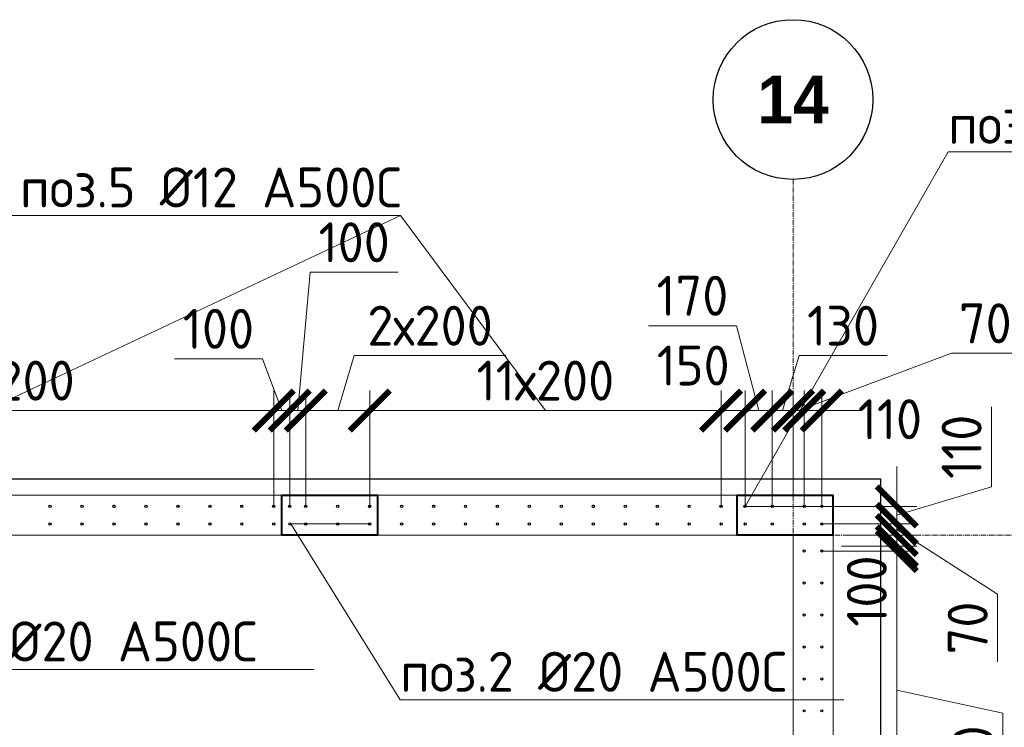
# Model space of a CAD drawing. Header units: millimetres. Extents: x -56135 to 1694203, y -446411 to -23139.
# Tile 307 of 311: x 1002718 to 1008880, y -62673 to -58243. Entities that reach past the tile are written whole.
import ezdxf
from ezdxf import colors
from ezdxf.entities.mleader import LeaderData, LeaderLine
from ezdxf.math import Vec2, Vec3

# ---------------------------------------------------------------- set-up
doc = ezdxf.new("R2010")
doc.units = ezdxf.units.MM
for name, pattern in [('01 Штриховая _4 мм_', [6, 3.5, -2.5]), ('______5', [1100, 800, -100, 100, -100]), ('HIDDEN2', [4.7625, 3.175, -1.5875]), ('осевая', [50.8, 31.75, -6.35, 6.35, -6.35])]:
    doc.linetypes.add(name, pattern=pattern)
for name, color, linetype, lineweight in [('0 Фундамент', 5, 'Continuous', 30), ('1 Стены', 3, 'Continuous', 30), ('Оси', 40, '______5', 18), ('подоснова', 151, 'Continuous', 5), ('РАЗМЕРЫ', 1, 'Continuous', 9), ('СТЕНЫ', 3, 'Continuous', 30)]:
    doc.layers.add(name, color=color, linetype=linetype, lineweight=lineweight)
doc.styles.add('Century Gothic', font='GOTHIC.TTF')
doc.styles.add('GOST-2.304_Type-B', font='GOST_Common.ttf')
doc.dimstyles.new('СПДС', dxfattribs={"dimscale": 100, "dimtxt": 2.5, "dimasz": 2.5, "dimexe": 1.25, "dimexo": 0, "dimtad": 1, "dimdec": 0, "dimtxsty": 'GOST-2.304_Type-B', "dimblk": 'ARCHTICK', "dimcen": 2.5, "dimdle": 2, "dimadec": 0, "dimazin": 2, "dimtfac": 0.75, "dimtdec": 0, "dimtmove": 1, "dimatfit": 3, "dimfxl": 1, "dimtolj": 1, "dimarcsym": 1})

# ---------------------------------------------------------------- blocks, each defined once
blk = doc.blocks.new('NSY101')
at = {"color": 0, "linetype": 'ByBlock', "lineweight": -2}
blk.add_circle((0, 0), 50, dxfattribs=at)
blk = doc.blocks.new('оси 2.2-2.3')
at = {"layer": 'Оси', "color": 16, "linetype": 'осевая', "lineweight": 0, "transparency": 33554687}
for p, q in [((521254.5, -104267.9), (521254.9, -134893.5)), ((468076.3, -106495.4), (524372.9, -106495.4))]:
    blk.add_line(p, q, dxfattribs=at)
at = {"layer": 'Оси', "color": 16, "linetype": 'Continuous', "lineweight": 25, "transparency": 33554687, "xscale": 9.999999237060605, "yscale": 9.999999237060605, "zscale": 9.999999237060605}
blk.add_blockref('NSY101', (521254.4, -103767.9), dxfattribs=at)
at = {"layer": 'Оси', "color": 16, "linetype": 'Continuous', "lineweight": 25, "transparency": 33554687, "insert": (521254.4, -103767.9), "char_height": 300, "width": 620, "attachment_point": 5, "style": 'Century Gothic'}
blk.add_mtext('\\A1;{\\fCentury Gothic|i0|b1;\\H300.000000;\\W1.000000;\\C16;14}\\P', dxfattribs=at)
blk = doc.blocks.new('_ArchTick')
at = {"color": 0, "linetype": 'ByBlock', "const_width": 0.15}
blk.add_lwpolyline([(-0.5, -0.5), (0.5, 0.5)], dxfattribs=at)
blk = doc.blocks.new('*D1766')
at = {"layer": 'DEFPOINTS', "color": 0, "transparency": 16777216}
for p in [(1007628.1, -60690.2), (1007557.8, -60781.6), (1007628.1, -61289.6, -720)]:
    blk.add_point(p, dxfattribs=at)
at = {"layer": 'РАЗМЕРЫ', "color": 0, "lineweight": -2, "transparency": 16777216}
for p, q in [((1007593, -60690.2), (1008549.5, -60331.2)), ((1008549.5, -60331.2), (1008973.4, -60331.2)), ((1007557.8, -60781.6), (1007557.8, -60565.2)), ((1007628.1, -61289.6), (1007628.1, -60565.2)), ((1007557.8, -60690.2), (1007307.8, -60690.2)), ((1007557.8, -60690.2), (1007628.1, -60690.2)), ((1007557.8, -60690.2), (1007628.1, -60690.2)), ((1007628.1, -60690.2), (1007878.1, -60690.2))]:
    blk.add_line(p, q, dxfattribs=at)
at = {"layer": 'РАЗМЕРЫ', "color": 0, "lineweight": -2, "transparency": 16777216, "xscale": 250, "yscale": 250, "zscale": 250}
blk.add_blockref('_ArchTick', (1007557.8, -60690.2), dxfattribs=at)
at = {"layer": 'РАЗМЕРЫ', "color": 0, "lineweight": -2, "transparency": 16777216, "xscale": 250, "yscale": 250, "zscale": 250, "rotation": 180}
blk.add_blockref('_ArchTick', (1007628.1, -60690.2), dxfattribs=at)
at = {"layer": 'РАЗМЕРЫ', "color": 0, "transparency": 16777216, "insert": (1008761.5, -60143.7), "char_height": 250, "attachment_point": 5, "style": 'GOST-2.304_Type-B'}
blk.add_mtext('\\A1;70', dxfattribs=at)
blk = doc.blocks.new('стены тп')
at = {"layer": '1 Стены', "color": 252, "linetype": 'HIDDEN2', "lineweight": 0, "true_color": 0x939598}
for p, q in [((909390.6, -187275.6), (862265.6, -187275.6)), ((909640.6, -187275.6), (909390.6, -187275.6)), ((909640.6, -198725.6), (909640.6, -187275.6)), ((899390.6, -187525.6), (904964.2, -187525.6)), ((904964.2, -187525.6), (909390.6, -187525.6)), ((909390.6, -187525.6), (909390.6, -197425.6))]:
    blk.add_line(p, q, dxfattribs=at)
blk = doc.blocks.new('*D1943')
at = {"layer": 'DEFPOINTS', "color": 0, "transparency": 16777216}
for p in [(1007427.8, -60689.9), (1007558.2, -61220), (1007427.8, -61289.9, -720)]:
    blk.add_point(p, dxfattribs=at)
at = {"layer": 'РАЗМЕРЫ', "color": 0, "lineweight": -2, "transparency": 16777216}
for p, q in [((1007493, -60689.9), (1007596.1, -60346.1)), ((1007596.1, -60346.1), (1008146.1, -60346.1)), ((1007427.8, -61289.9), (1007427.8, -60564.9)), ((1007558.2, -61220), (1007558.2, -60564.9)), ((1007758.2, -60689.9), (1007227.8, -60689.9))]:
    blk.add_line(p, q, dxfattribs=at)
at = {"layer": 'РАЗМЕРЫ', "color": 0, "lineweight": -2, "transparency": 16777216, "xscale": 250, "yscale": 250, "zscale": 250, "rotation": 180}
blk.add_blockref('_ArchTick', (1007427.8, -60689.9), dxfattribs=at)
at = {"layer": 'РАЗМЕРЫ', "color": 0, "lineweight": -2, "transparency": 16777216, "xscale": 250, "yscale": 250, "zscale": 250}
blk.add_blockref('_ArchTick', (1007558.2, -60689.9), dxfattribs=at)
at = {"layer": 'РАЗМЕРЫ', "color": 0, "transparency": 16777216, "insert": (1007871.1, -60158.6), "char_height": 250, "attachment_point": 5, "style": 'GOST-2.304_Type-B'}
blk.add_mtext('\\A1;130', dxfattribs=at)
blk = doc.blocks.new('*D1949')
at = {"layer": 'DEFPOINTS', "color": 0, "transparency": 16777216}
for p in [(1007738.4, -61400, -720), (1008207.1, -61400), (1007906, -61470)]:
    blk.add_point(p, dxfattribs=at)
at = {"layer": 'РАЗМЕРЫ', "color": 0, "lineweight": -2, "transparency": 16777216}
for p, q in [((1008207.1, -61400), (1008207.1, -61150)), ((1007738.4, -61400), (1008332.1, -61400)), ((1008207.1, -61470), (1008207.1, -61400)), ((1008207.1, -61470), (1008207.1, -61400)), ((1008207.1, -61435), (1008838.7, -61839)), ((1007906, -61470), (1008332.1, -61470)), ((1008207.1, -61470), (1008207.1, -61720)), ((1008838.7, -61839), (1008838.7, -62262.8))]:
    blk.add_line(p, q, dxfattribs=at)
at = {"layer": 'РАЗМЕРЫ', "color": 0, "lineweight": -2, "transparency": 16777216, "xscale": 250, "yscale": 250, "zscale": 250}
for p, rotation in [((1008207.1, -61400), 270), ((1008207.1, -61470), 90)]:
    blk.add_blockref('_ArchTick', p, dxfattribs=dict(at, rotation=rotation))
at = {"layer": 'РАЗМЕРЫ', "color": 0, "transparency": 16777216, "insert": (1008651.2, -62050.9), "char_height": 250, "attachment_point": 5, "rotation": 90, "style": 'GOST-2.304_Type-B'}
blk.add_mtext('\\A1;70', dxfattribs=at)
blk = doc.blocks.new('*D1950')
at = {"layer": 'DEFPOINTS', "color": 0, "transparency": 16777216}
for p in [(1007738.2, -61289.9, -720), (1008207.1, -61289.9), (1007886.1, -61400)]:
    blk.add_point(p, dxfattribs=at)
at = {"layer": 'РАЗМЕРЫ', "color": 0, "lineweight": -2, "transparency": 16777216}
for p, q in [((1008800.8, -61166.8), (1008800.8, -60666.8)), ((1008207.1, -61289.9), (1008207.1, -61039.9)), ((1008207.1, -61344.9), (1008800.8, -61166.8)), ((1007738.2, -61289.9), (1008332.1, -61289.9)), ((1008207.1, -61400), (1008207.1, -61289.9)), ((1008207.1, -61400), (1008207.1, -61289.9)), ((1007886.1, -61400), (1008332.1, -61400)), ((1008207.1, -61400), (1008207.1, -61650))]:
    blk.add_line(p, q, dxfattribs=at)
at = {"layer": 'РАЗМЕРЫ', "color": 0, "lineweight": -2, "transparency": 16777216, "xscale": 250, "yscale": 250, "zscale": 250}
for p, rotation in [((1008207.1, -61289.9), 270), ((1008207.1, -61400), 90)]:
    blk.add_blockref('_ArchTick', p, dxfattribs=dict(at, rotation=rotation))
at = {"layer": 'РАЗМЕРЫ', "color": 0, "transparency": 16777216, "insert": (1008613.3, -60916.8), "char_height": 250, "attachment_point": 5, "rotation": 90, "style": 'GOST-2.304_Type-B'}
blk.add_mtext('\\A1;110', dxfattribs=at)
blk = doc.blocks.new('*D1951')
at = {"layer": 'DEFPOINTS', "color": 0, "transparency": 16777216}
for p in [(1007906, -61470), (1007738.2, -61569.9, -720), (1008207.1, -61569.9)]:
    blk.add_point(p, dxfattribs=at)
at = {"layer": 'РАЗМЕРЫ', "color": 0, "lineweight": -2, "transparency": 16777216}
for p, q in [((1008207.1, -61470), (1008207.1, -61220)), ((1007906, -61470), (1008332.1, -61470)), ((1008207.1, -61470), (1008207.1, -61569.9)), ((1007738.2, -61569.9), (1008332.1, -61569.9)), ((1008207.1, -61569.9), (1008207.1, -61819.9))]:
    blk.add_line(p, q, dxfattribs=at)
at = {"layer": 'РАЗМЕРЫ', "color": 0, "lineweight": -2, "transparency": 16777216, "xscale": 250, "yscale": 250, "zscale": 250}
for p, rotation in [((1008207.1, -61470), 270), ((1008207.1, -61569.9), 90)]:
    blk.add_blockref('_ArchTick', p, dxfattribs=dict(at, rotation=rotation))
at = {"layer": 'РАЗМЕРЫ', "color": 0, "transparency": 16777216, "insert": (1008019.6, -61819.9), "char_height": 250, "attachment_point": 5, "rotation": 90, "style": 'GOST-2.304_Type-B'}
blk.add_mtext('\\A1;100', dxfattribs=at)
blk = doc.blocks.new('*D1971')
at = {"layer": 'DEFPOINTS', "color": 0, "transparency": 16777216}
for p in [(1007258.1, -60689.9), (1007258.1, -61289.6, -720), (1007427.8, -61289.9, -720)]:
    blk.add_point(p, dxfattribs=at)
at = {"layer": 'РАЗМЕРЫ', "color": 0, "lineweight": -2, "transparency": 16777216}
for p, q in [((1007203.1, -60158.6), (1006653.1, -60158.6)), ((1007342.9, -60689.9), (1007203.1, -60158.6)), ((1007258.1, -61289.6), (1007258.1, -60564.9)), ((1007427.8, -61289.9), (1007427.8, -60564.9)), ((1007627.8, -60689.9), (1007058.1, -60689.9))]:
    blk.add_line(p, q, dxfattribs=at)
at = {"layer": 'РАЗМЕРЫ', "color": 0, "lineweight": -2, "transparency": 16777216, "xscale": 250, "yscale": 250, "zscale": 250, "rotation": 180}
blk.add_blockref('_ArchTick', (1007258.1, -60689.9), dxfattribs=at)
at = {"layer": 'РАЗМЕРЫ', "color": 0, "lineweight": -2, "transparency": 16777216, "xscale": 250, "yscale": 250, "zscale": 250}
blk.add_blockref('_ArchTick', (1007427.8, -60689.9), dxfattribs=at)
at = {"layer": 'РАЗМЕРЫ', "color": 0, "transparency": 16777216, "insert": (1006928.1, -59971.1), "char_height": 250, "attachment_point": 5, "style": 'GOST-2.304_Type-B'}
blk.add_mtext('\\A1;170', dxfattribs=at)
blk = doc.blocks.new('*D1972')
at = {"layer": 'DEFPOINTS', "color": 0, "transparency": 16777216}
for p in [(1007108.1, -60689.9), (1007108.1, -61289.6, -720), (1007258.1, -61289.6, -720)]:
    blk.add_point(p, dxfattribs=at)
at = {"layer": 'РАЗМЕРЫ', "color": 0, "lineweight": -2, "transparency": 16777216}
for p, q in [((1007108.1, -61289.6), (1007108.1, -60564.9)), ((1007258.1, -61289.6), (1007258.1, -60564.9)), ((1007458.1, -60689.9), (1006908.1, -60689.9))]:
    blk.add_line(p, q, dxfattribs=at)
at = {"layer": 'РАЗМЕРЫ', "color": 0, "lineweight": -2, "transparency": 16777216, "xscale": 250, "yscale": 250, "zscale": 250, "rotation": 180}
blk.add_blockref('_ArchTick', (1007108.1, -60689.9), dxfattribs=at)
at = {"layer": 'РАЗМЕРЫ', "color": 0, "lineweight": -2, "transparency": 16777216, "xscale": 250, "yscale": 250, "zscale": 250}
blk.add_blockref('_ArchTick', (1007258.1, -60689.9), dxfattribs=at)
at = {"layer": 'РАЗМЕРЫ', "color": 0, "transparency": 16777216, "insert": (1006933.1, -60408), "char_height": 250, "attachment_point": 5, "style": 'GOST-2.304_Type-B'}
blk.add_mtext('\\A1;150', dxfattribs=at)
blk = doc.blocks.new('*D1973')
at = {"layer": 'DEFPOINTS', "color": 0, "transparency": 16777216}
for p in [(1004908.3, -60689.9), (1004908.3, -61289.6), (1007108.1, -61289.6, -720)]:
    blk.add_point(p, dxfattribs=at)
at = {"layer": 'РАЗМЕРЫ', "color": 0, "lineweight": -2, "transparency": 16777216}
for p, q in [((1004908.3, -61289.6), (1004908.3, -60564.9)), ((1007108.1, -61289.6), (1007108.1, -60564.9)), ((1007308.1, -60689.9), (1004708.3, -60689.9))]:
    blk.add_line(p, q, dxfattribs=at)
at = {"layer": 'РАЗМЕРЫ', "color": 0, "lineweight": -2, "transparency": 16777216, "xscale": 250, "yscale": 250, "zscale": 250, "rotation": 180}
blk.add_blockref('_ArchTick', (1004908.3, -60689.9), dxfattribs=at)
at = {"layer": 'РАЗМЕРЫ', "color": 0, "lineweight": -2, "transparency": 16777216, "xscale": 250, "yscale": 250, "zscale": 250}
blk.add_blockref('_ArchTick', (1007108.1, -60689.9), dxfattribs=at)
at = {"layer": 'РАЗМЕРЫ', "color": 0, "transparency": 16777216, "insert": (1006008.2, -60502.4), "char_height": 250, "attachment_point": 5, "style": 'GOST-2.304_Type-B'}
blk.add_mtext('\\A1;11х200', dxfattribs=at)
blk = doc.blocks.new('*D1974')
at = {"layer": 'DEFPOINTS', "color": 0, "transparency": 16777216}
for p in [(1004508.3, -60689.9), (1004508.3, -61289.6), (1004908.3, -61289.6)]:
    blk.add_point(p, dxfattribs=at)
at = {"layer": 'РАЗМЕРЫ', "color": 0, "lineweight": -2, "transparency": 16777216}
for p, q in [((1004708.3, -60689.9), (1004811.4, -60346.1)), ((1004811.4, -60346.1), (1005761.4, -60346.1)), ((1004508.3, -61289.6), (1004508.3, -60564.9)), ((1004908.3, -61289.6), (1004908.3, -60564.9)), ((1005108.3, -60689.9), (1004308.3, -60689.9))]:
    blk.add_line(p, q, dxfattribs=at)
at = {"layer": 'РАЗМЕРЫ', "color": 0, "lineweight": -2, "transparency": 16777216, "xscale": 250, "yscale": 250, "zscale": 250, "rotation": 180}
blk.add_blockref('_ArchTick', (1004508.3, -60689.9), dxfattribs=at)
at = {"layer": 'РАЗМЕРЫ', "color": 0, "lineweight": -2, "transparency": 16777216, "xscale": 250, "yscale": 250, "zscale": 250}
blk.add_blockref('_ArchTick', (1004908.3, -60689.9), dxfattribs=at)
at = {"layer": 'РАЗМЕРЫ', "color": 0, "transparency": 16777216, "insert": (1005286.4, -60158.6), "char_height": 250, "attachment_point": 5, "style": 'GOST-2.304_Type-B'}
blk.add_mtext('\\A1;2х200', dxfattribs=at)
blk = doc.blocks.new('*D1975')
at = {"layer": 'DEFPOINTS', "color": 0, "transparency": 16777216}
for p in [(1004408.3, -60689.9), (1004408.3, -61289.6), (1004508.3, -61289.6)]:
    blk.add_point(p, dxfattribs=at)
at = {"layer": 'РАЗМЕРЫ', "color": 0, "lineweight": -2, "transparency": 16777216}
for p, q in [((1004458.3, -60689.9), (1004536.4, -59823.9)), ((1004536.4, -59823.9), (1005086.4, -59823.9)), ((1004408.3, -61289.6), (1004408.3, -60564.9)), ((1004508.3, -61289.6), (1004508.3, -60564.9)), ((1004408.3, -60689.9), (1004158.3, -60689.9)), ((1004508.3, -60689.9), (1004408.3, -60689.9)), ((1004508.3, -60689.9), (1004408.3, -60689.9)), ((1004508.3, -60689.9), (1004758.3, -60689.9))]:
    blk.add_line(p, q, dxfattribs=at)
at = {"layer": 'РАЗМЕРЫ', "color": 0, "lineweight": -2, "transparency": 16777216, "xscale": 250, "yscale": 250, "zscale": 250}
blk.add_blockref('_ArchTick', (1004408.3, -60689.9), dxfattribs=at)
at = {"layer": 'РАЗМЕРЫ', "color": 0, "lineweight": -2, "transparency": 16777216, "xscale": 250, "yscale": 250, "zscale": 250, "rotation": 180}
blk.add_blockref('_ArchTick', (1004508.3, -60689.9), dxfattribs=at)
at = {"layer": 'РАЗМЕРЫ', "color": 0, "transparency": 16777216, "insert": (1004811.4, -59636.4), "char_height": 250, "attachment_point": 5, "style": 'GOST-2.304_Type-B'}
blk.add_mtext('\\A1;100', dxfattribs=at)
blk = doc.blocks.new('*D1978')
at = {"layer": 'DEFPOINTS', "color": 0, "transparency": 16777216}
for p in [(1004307.8, -60689.9), (1004307.8, -61289.9, -720), (1004408.3, -61289.6)]:
    blk.add_point(p, dxfattribs=at)
at = {"layer": 'РАЗМЕРЫ', "color": 0, "lineweight": -2, "transparency": 16777216}
for p, q in [((1004236.8, -60365.5), (1003686.8, -60365.5)), ((1004358, -60689.9), (1004236.8, -60365.5)), ((1004307.8, -61289.9), (1004307.8, -60564.9)), ((1004408.3, -61289.6), (1004408.3, -60564.9)), ((1004307.8, -60689.9), (1004057.8, -60689.9)), ((1004408.3, -60689.9), (1004307.8, -60689.9)), ((1004408.3, -60689.9), (1004307.8, -60689.9)), ((1004408.3, -60689.9), (1004658.3, -60689.9))]:
    blk.add_line(p, q, dxfattribs=at)
at = {"layer": 'РАЗМЕРЫ', "color": 0, "lineweight": -2, "transparency": 16777216, "xscale": 250, "yscale": 250, "zscale": 250}
blk.add_blockref('_ArchTick', (1004307.8, -60689.9), dxfattribs=at)
at = {"layer": 'РАЗМЕРЫ', "color": 0, "lineweight": -2, "transparency": 16777216, "xscale": 250, "yscale": 250, "zscale": 250, "rotation": 180}
blk.add_blockref('_ArchTick', (1004408.3, -60689.9), dxfattribs=at)
at = {"layer": 'РАЗМЕРЫ', "color": 0, "transparency": 16777216, "insert": (1003961.8, -60178), "char_height": 250, "attachment_point": 5, "style": 'GOST-2.304_Type-B'}
blk.add_mtext('\\A1;100', dxfattribs=at)
blk = doc.blocks.new('*D1979')
at = {"layer": 'DEFPOINTS', "color": 0, "transparency": 16777216}
for p in [(1000907.8, -60689.9), (1000907.8, -61289.9, -720), (1004307.8, -61289.9, -720)]:
    blk.add_point(p, dxfattribs=at)
at = {"layer": 'РАЗМЕРЫ', "color": 0, "lineweight": -2, "transparency": 16777216}
for p, q in [((1000907.8, -61289.9), (1000907.8, -60564.9)), ((1004307.8, -61289.9), (1004307.8, -60564.9)), ((1004507.8, -60689.9), (1000707.8, -60689.9))]:
    blk.add_line(p, q, dxfattribs=at)
at = {"layer": 'РАЗМЕРЫ', "color": 0, "lineweight": -2, "transparency": 16777216, "xscale": 250, "yscale": 250, "zscale": 250, "rotation": 180}
blk.add_blockref('_ArchTick', (1000907.8, -60689.9), dxfattribs=at)
at = {"layer": 'РАЗМЕРЫ', "color": 0, "lineweight": -2, "transparency": 16777216, "xscale": 250, "yscale": 250, "zscale": 250}
blk.add_blockref('_ArchTick', (1004307.8, -60689.9), dxfattribs=at)
at = {"layer": 'РАЗМЕРЫ', "color": 0, "transparency": 16777216, "insert": (1002607.8, -60502.4), "char_height": 250, "attachment_point": 5, "style": 'GOST-2.304_Type-B'}
blk.add_mtext('\\A1;17х200', dxfattribs=at)
blk = doc.blocks.new('_None')
blk = doc.blocks.new('*D1589')
at = {"layer": 'DEFPOINTS', "color": 0, "transparency": 16777216}
for p in [(1007738.2, -60689.9), (1007628.4, -61220), (1007738.2, -61289.9)]:
    blk.add_point(p, dxfattribs=at)
at = {"layer": 'РАЗМЕРЫ', "color": 0, "lineweight": -2, "transparency": 16777216}
for p, q in [((1007628.4, -61220), (1007628.4, -60564.9)), ((1007738.2, -61289.9), (1007738.2, -60564.9)), ((1007628.4, -60689.9), (1007378.4, -60689.9)), ((1007628.4, -60689.9), (1007738.2, -60689.9)), ((1007738.2, -60689.9), (1007988.2, -60689.9))]:
    blk.add_line(p, q, dxfattribs=at)
at = {"layer": 'РАЗМЕРЫ', "color": 0, "lineweight": -2, "transparency": 16777216, "xscale": 250, "yscale": 250, "zscale": 250}
blk.add_blockref('_ArchTick', (1007628.4, -60689.9), dxfattribs=at)
at = {"layer": 'РАЗМЕРЫ', "color": 0, "lineweight": -2, "transparency": 16777216, "xscale": 250, "yscale": 250, "zscale": 250, "rotation": 180}
blk.add_blockref('_ArchTick', (1007738.2, -60689.9), dxfattribs=at)
at = {"layer": 'РАЗМЕРЫ', "color": 0, "transparency": 16777216, "insert": (1008164.7, -60744.3), "char_height": 250, "attachment_point": 5, "style": 'GOST-2.304_Type-B'}
blk.add_mtext('\\A1;110', dxfattribs=at)
blk = doc.blocks.new('*D1582')
at = {"layer": 'DEFPOINTS', "color": 0, "transparency": 16777216}
for p in [(1007861.8, -61539.9), (1007861.8, -63339.9), (1008207.1, -63339.9)]:
    blk.add_point(p, dxfattribs=at)
at = {"layer": 'РАЗМЕРЫ', "color": 0, "lineweight": -2, "transparency": 16777216}
for p, q in [((1008207.1, -61339.9), (1008207.1, -63539.9)), ((1007861.8, -61539.9), (1008332.1, -61539.9)), ((1008207.1, -62439.9), (1008871.8, -62585.4)), ((1008871.8, -62585.4), (1008871.8, -63535.4)), ((1007861.8, -63339.9), (1008332.1, -63339.9))]:
    blk.add_line(p, q, dxfattribs=at)
at = {"layer": 'РАЗМЕРЫ', "color": 0, "lineweight": -2, "transparency": 16777216, "xscale": 250, "yscale": 250, "zscale": 250}
for p, rotation in [((1008207.1, -61539.9), 90), ((1008207.1, -63339.9), 270)]:
    blk.add_blockref('_ArchTick', p, dxfattribs=dict(at, rotation=rotation))
at = {"layer": 'РАЗМЕРЫ', "color": 0, "transparency": 16777216, "insert": (1008684.3, -63060.4), "char_height": 250, "attachment_point": 5, "rotation": 90, "style": 'GOST-2.304_Type-B'}
blk.add_mtext('\\A1;9х200', dxfattribs=at)
blk = doc.blocks.new('стены  тп')
at = {"layer": 'СТЕНЫ', "color": 251, "linetype": '01 Штриховая _4 мм_', "lineweight": 0, "true_color": 0x636466}
for p, q in [((589762.3, -316375.7, 3100), (542387.3, -316375.7, 3100)), ((589762.3, -327825.7, 3100), (589762.3, -316375.7, 3100)), ((579512.3, -316625.7, 3100), (585085.9, -316625.7, 3100)), ((585085.9, -316625.7, 3100), (589512.3, -316625.7, 3100)), ((589512.3, -316625.7, 3100), (589512.3, -326525.7, 3100))]:
    blk.add_line(p, q, dxfattribs=at)
blk = doc.blocks.new('прпрп')
at = {"color": 1, "lineweight": 40}
for points in [[(1004358, -61220), (1004958, -61220), (1004958, -61470), (1004358, -61470)], [(1007208, -61220), (1007808, -61220), (1007808, -61470), (1007208, -61470)]]:
    blk.add_lwpolyline(points, close=True, dxfattribs=at)
at = {"layer": '0 Фундамент'}
blk.add_lwpolyline([(960458, -61120), (960458, -85300), (967808, -85300), (967808, -85300), (980308, -85300), (980308, -85300), (982658, -85300), (982658, -85300), (1008108, -85300), (1008108, -81220), (1009588, -81220), (1009588, -72620), (1008108, -72620), (1008108, -61120), (960458, -61120)], dxfattribs=at)
at = {"layer": 'РАЗМЕРЫ', "color": 8, "linetype": 'Continuous', "lineweight": 30}
for centre in [(1002907.8, -61289.9, -720), (1002908.1, -61289.6, -720), (1003107.8, -61289.9, -720), (1003108.1, -61289.6, -720), (1003307.8, -61289.9, -720), (1003308.1, -61289.6, -720), (1003507.8, -61289.9, -720), (1003508.1, -61289.6, -720), (1003707.8, -61289.9, -720), (1003708.1, -61289.6, -720), (1003907.8, -61289.9, -720), (1003908.1, -61289.6, -720), (1004107.8, -61289.9, -720), (1004108.1, -61289.6, -720), (1004307.8, -61289.9, -720), (1004308.1, -61289.6, -720), (1005107.8, -61289.9, -720), (1005108.1, -61289.6, -720), (1005307.8, -61289.9, -720), (1005308.1, -61289.6, -720), (1005507.8, -61289.9, -720), (1005508.1, -61289.6, -720), (1005707.8, -61289.9, -720), (1005708.1, -61289.6, -720), (1005907.8, -61289.9, -720), (1005908.1, -61289.6, -720), (1006107.8, -61289.9, -720), (1006108.1, -61289.6, -720), (1006307.8, -61289.9, -720), (1006308.1, -61289.6, -720), (1006507.8, -61289.9, -720), (1006508.1, -61289.6, -720), (1006707.8, -61289.9, -720), (1006708.1, -61289.6, -720), (1006907.8, -61289.9, -720), (1006908.1, -61289.6, -720), (1007107.8, -61289.9, -720), (1007108.1, -61289.6, -720), (1002908.1, -61400, -720), (1003108.1, -61400, -720), (1003308.1, -61400, -720), (1003508.1, -61400, -720), (1003708.1, -61400, -720), (1003908.1, -61400, -720), (1004108.1, -61400, -720), (1004308.1, -61400, -720), (1005108.1, -61400, -720), (1005308.1, -61400, -720), (1005508.1, -61400, -720), (1005708.1, -61400, -720), (1005908.1, -61400, -720), (1006108.1, -61400, -720), (1006308.1, -61400, -720), (1006508.1, -61400, -720), (1006708.1, -61400, -720), (1006908.1, -61400, -720), (1007108.1, -61400, -720), (1007627.8, -61569.9, -720), (1007738.2, -61569.9, -720), (1007627.8, -61769.9, -720), (1007738.2, -61769.9, -720), (1007627.8, -61969.9, -720), (1007738.2, -61969.9, -720), (1007627.8, -62169.9, -720), (1007738.2, -62169.9, -720), (1007627.8, -62369.9, -720), (1007738.2, -62369.9, -720), (1007627.8, -62569.9, -720), (1007738.2, -62569.9, -720)]:
    blk.add_circle(centre, 7, dxfattribs=at)
at = {"layer": 'РАЗМЕРЫ', "color": 6, "linetype": 'Continuous', "lineweight": 30}
for centre in [(1004408, -61289.9), (1004408.3, -61289.6), (1004508, -61289.9), (1004508.3, -61289.6), (1004708, -61289.9), (1004708.3, -61289.6), (1004908, -61289.9), (1004908.3, -61289.6), (1007257.8, -61289.9, -720), (1007258.1, -61289.6, -720), (1007427.8, -61289.9, -720), (1007428.1, -61289.6, -720), (1007627.8, -61289.9, -720), (1007628.1, -61289.6, -720), (1007738.2, -61289.9, -720), (1004408.3, -61400), (1004508.3, -61400), (1004708.3, -61400), (1004908.3, -61400), (1007258.1, -61400, -720), (1007428.1, -61400, -720), (1007628.1, -61400, -720), (1007738.4, -61400, -720)]:
    blk.add_circle(centre, 7, dxfattribs=at)
at = {"layer": 'РАЗМЕРЫ', "color": 1}
for name, p in [('оси 2.2-2.3', (486303.3, 45025.4)), ('стены тп', (98167.6, 126055.6))]:
    blk.add_blockref(name, p, dxfattribs=at)
at = {"layer": 'РАЗМЕРЫ'}
blk.add_blockref('стены  тп', (418045.9, 255155.8, -3100), dxfattribs=at)
at = {"layer": 'РАЗМЕРЫ', "color": 1}
for base, p1, p2, picture, middle in [((1004408.3, -60689.9), (1004508.3, -61289.6), (1004408.3, -61289.6), '*D1975', (1004598.9, -59823.9)), ((1007258.1, -60689.9), (1007427.8, -61289.9, -720), (1007258.1, -61289.6, -720), '*D1971', (1007140.6, -60158.6)), ((1004307.823, -60689.8592), (1004408.2687, -61289.6334), (1004307.823, -61289.8787, -720), '*D1978', (1004174.3417, -60365.4524)), ((1007628.1, -60690.2), (1007557.8, -60781.6), (1007628.1, -61289.6, -720), '*D1766', (1008612, -60331.2)), ((1007108.1, -60689.9), (1007258.1, -61289.6, -720), (1007108.1, -61289.6, -720), '*D1972', (1006933.1, -60595.5)), ((1007738.2, -60689.9), (1007628.4, -61220), (1007738.2, -61289.9), '*D1589', (1008164.7, -60931.8))]:
    dim = blk.add_linear_dim(base=base, p1=p1, p2=p2, dimstyle='СПДС', dxfattribs=at)
    dim.commit()
    dim.dimension.update_dxf_attribs({"geometry": picture, "text_midpoint": middle, "dimtype": 128})
for base, p1, p2, text, picture, middle in [((1004508.3, -60689.9), (1004908.3, -61289.6), (1004508.3, -61289.6), '2х200', '*D1974', (1004873.9, -60158.6)), ((1000907.8, -60689.9), (1004307.8, -61289.9, -720), (1000907.8, -61289.9, -720), '17х200', '*D1979', (1002607.8, -60502.4)), ((1004908.3, -60689.9), (1007108.1, -61289.6, -720), (1004908.3, -61289.6), '11х200', '*D1973', (1006008.2, -60502.4))]:
    dim = blk.add_linear_dim(base=base, p1=p1, p2=p2, text=text, dimstyle='СПДС', dxfattribs=at)
    dim.commit()
    dim.dimension.update_dxf_attribs({"geometry": picture, "text_midpoint": middle})
dim = blk.add_linear_dim(base=(1007427.8, -60689.9), p1=(1007558.2, -61220), p2=(1007427.8, -61289.9, -720), dimstyle='СПДС', dxfattribs=at)
dim.commit()
dim.dimension.update_dxf_attribs({"geometry": '*D1943', "text_midpoint": (1007658.6, -60158.6)})
dim = blk.add_linear_dim(base=(1008207.1, -61289.9), p1=(1007886.1, -61400), p2=(1007738.2, -61289.9, -720), angle=90, dimstyle='СПДС', dxfattribs=at)
dim.commit()
dim.dimension.update_dxf_attribs({"geometry": '*D1950', "text_midpoint": (1008613.3, -61104.3)})
for base, p2, picture, middle in [((1008207.1, -61400), (1007738.4, -61400, -720), '*D1949', (1008838.7, -61901.5)), ((1008207.1, -61569.9), (1007738.2, -61569.9, -720), '*D1951', (1008207.1, -61819.9))]:
    dim = blk.add_linear_dim(base=base, p1=(1007906, -61470), p2=p2, angle=90, dimstyle='СПДС', dxfattribs=at)
    dim.commit()
    dim.dimension.update_dxf_attribs({"geometry": picture, "text_midpoint": middle, "dimtype": 128})
dim = blk.add_linear_dim(base=(1008207.1, -63339.9), p1=(1007861.8, -61539.9), p2=(1007861.8, -63339.9), angle=90, text='9х200', dimstyle='СПДС', dxfattribs=at)
dim.commit()
dim.dimension.update_dxf_attribs({"geometry": '*D1582', "text_midpoint": (1008871.8, -62647.9), "dimtype": 128})
at = {"layer": 'подоснова', "color": 4, "ltscale": 0.3}
ml = blk.add_multileader_mtext('Standard', dxfattribs=at)
ml.set_content('{\\C2;поз.2 %%C20 А500С }', color=4, style='GOST-2.304_Type-B')
ml.set_leader_properties(color=256, linetype='ByLayer', lineweight=15)
ml.set_arrow_properties(name='NONE')
ml.build(insert=Vec2(0, 0))
ml.multileader.update_dxf_attribs({"text_left_attachment_type": 6, "text_right_attachment_type": 6, "dogleg_length": 0.1, "arrow_head_size": 18})
ctx = ml.context
ctx.base_point, ctx.char_height, ctx.arrow_head_size, ctx.landing_gap_size, ctx.plane_origin = Vec3(1008528.5, -59070.1), 250, 18, 20, Vec3(1012145.8, -59308.3)
ctx.left_attachment, ctx.right_attachment, ctx.text_align_type = 6, 6, 1
notes = []
notes.append((ctx, [(1, (1, 1, 0), (1008528.4, -59070.1), (1, 0), 0.1, [(1, [(1007731.2, -61289.9), (1007258.1, -61289.6)], 0, [])])]))
ctx.mtext.insert, ctx.mtext.width, ctx.mtext.alignment, ctx.mtext.flow_direction = Vec3(1009740.3, -58770.1), 4075.871, 2, 5
ml = blk.add_multileader_mtext('Standard', dxfattribs=at)
ml.set_content('{\\C2;поз.5 %%C12 А500С }', color=4, style='GOST-2.304_Type-B')
ml.set_leader_properties(color=256, linetype='ByLayer', lineweight=15)
ml.set_arrow_properties(name='NONE')
ml.build(insert=Vec2(0, 0))
ml.multileader.update_dxf_attribs({"text_left_attachment_type": 6, "text_right_attachment_type": 6, "dogleg_length": 0.1, "arrow_head_size": 18})
ctx = ml.context
ctx.base_point, ctx.char_height, ctx.arrow_head_size, ctx.landing_gap_size, ctx.plane_origin = Vec3(1002728.3, -59467.9), 250, 18, 20, Vec3(1013308.1, -61806.2)
ctx.left_attachment, ctx.right_attachment, ctx.text_align_type = 6, 6, 1
notes.append((ctx, [(0, (1, 1, 0), (1005102.1, -59467.9), (-1, 0), 0.1, [(0, [(1002505.4, -60689.9)], 0, []), (1, [(1006008.2, -60689.9)], 0, [])])]))
ctx.mtext.insert, ctx.mtext.width, ctx.mtext.alignment, ctx.mtext.flow_direction = Vec3(1003915.1, -59167.9), 4075.871, 2, 5
ml = blk.add_multileader_mtext('Standard', dxfattribs=at)
ml.set_content('{\\C2;поз.2 %%C20 А500С }', color=4, style='GOST-2.304_Type-B')
ml.set_leader_properties(color=256, linetype='ByLayer', lineweight=15)
ml.set_arrow_properties(name='NONE')
ml.build(insert=Vec2(0, 0))
ml.multileader.update_dxf_attribs({"text_left_attachment_type": 6, "text_right_attachment_type": 6, "dogleg_length": 0.1, "arrow_head_size": 18})
ctx = ml.context
ctx.base_point, ctx.char_height, ctx.arrow_head_size, ctx.landing_gap_size, ctx.plane_origin = Vec3(1001783.4, -62310.2), 250, 18, 20, Vec3(1005134.9, -59208.3)
ctx.left_attachment, ctx.right_attachment, ctx.text_align_type = 6, 6, 1
notes.append((ctx, [(1, (1, 1, 0), (1001783.3, -62310.2), (1, 0), 0.1, [(1, [(1000765.3, -61399.8), (1000264.3, -61403.6)], 0, [])])]))
ctx.mtext.insert, ctx.mtext.width, ctx.mtext.alignment, ctx.mtext.flow_direction = Vec3(1002995.3, -62010.2), 4075.871, 2, 5
ml = blk.add_multileader_mtext('Standard', dxfattribs=at)
ml.set_content('{\\C2;поз.2 %%C20 А500С }', color=4, style='GOST-2.304_Type-B')
ml.set_leader_properties(color=256, linetype='ByLayer', lineweight=15)
ml.set_arrow_properties(name='NONE')
ml.build(insert=Vec2(0, 0))
ml.multileader.update_dxf_attribs({"text_left_attachment_type": 6, "text_right_attachment_type": 6, "dogleg_length": 0.1, "arrow_head_size": 18})
ctx = ml.context
ctx.base_point, ctx.char_height, ctx.arrow_head_size, ctx.landing_gap_size, ctx.plane_origin = Vec3(1005098.4, -62500.7), 250, 18, 20, Vec3(1009284.9, -59308.3)
ctx.left_attachment, ctx.right_attachment, ctx.text_align_type = 6, 6, 1
notes.append((ctx, [(1, (1, 1, 0), (1005098.3, -62500.7), (1, 0), 0.1, [(1, [(1004908.3, -61400), (1004415.3, -61400)], 0, [])])]))
ctx.mtext.insert, ctx.mtext.width, ctx.mtext.alignment, ctx.mtext.flow_direction = Vec3(1006310.3, -62200.7), 4075.871, 2, 5
for ctx, leaders in notes:
    for number, flags, end, landing, length, lines in leaders:
        leader = LeaderData()
        leader.index, (leader.has_last_leader_line, leader.has_dogleg_vector, leader.attachment_direction) = number, flags
        leader.last_leader_point, leader.dogleg_vector, leader.dogleg_length = Vec3(end), Vec3(landing), length
        for number, points, colour, breaks in lines:
            line = LeaderLine()
            line.index, line.vertices, line.color, line.breaks = number, Vec3.list(points), colors.encode_raw_color(colour), breaks
            leader.lines.append(line)
        ctx.leaders.append(leader)

msp = doc.modelspace()

# ---------------------------------------------------------------- block references
at = {"layer": 'РАЗМЕРЫ'}
msp.add_blockref('прпрп', (0, 0), dxfattribs=at)

doc.saveas('drawing.dxf')
